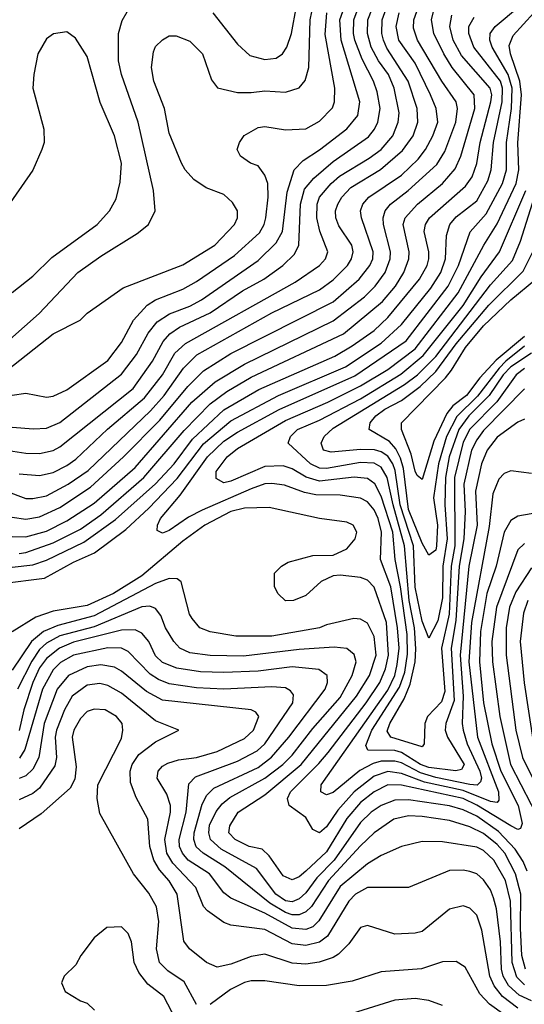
# Model space of a CAD drawing. Header units: inches. Extents: x 1793389 to 1900389, y 320802 to 470796.
# Tile 449 of 656: x 1843372 to 1844849, y 446528 to 449410. Entities that reach past the tile are written whole.
import ezdxf

# ---------------------------------------------------------------- set-up
doc = ezdxf.new("R2010")
doc.units = ezdxf.units.IN
doc.header["$MEASUREMENT"] = 0
doc.layers.add('B8444', color=7, linetype='Continuous')

msp = doc.modelspace()

# ---------------------------------------------------------------- linework, layer by layer
at = {"layer": 'B8444', "color": 2}
for points, elevation in [([(1843313.1, 448153.1), (1843390, 448141.1), (1843430, 448140.3), (1843470, 448148.7), (1843490, 448159.5), (1843704.2, 448330), (1843761.1, 448410), (1843792.5, 448467.5), (1843811.6, 448490), (1843839.5, 448510), (1843930, 448551.6), (1844024, 448616), (1844087, 448650), (1844142, 448690), (1844176.2, 448723.8), (1844189.7, 448750.3), (1844194.5, 448870), (1844206.3, 448913.7), (1844233.5, 448946.5), (1844290, 448995.3), (1844392.7, 449067.3), (1844410.8, 449089.2), (1844420.5, 449110), (1844427.1, 449150), (1844418.4, 449198.4), (1844408.3, 449230), (1844374.4, 449294.4), (1844352.9, 449350), (1844348.8, 449370), (1844349.8, 449410), (1844371.4, 449468.6)], 426), ([(1843350, 448217.6), (1843412.5, 448212.5), (1843450, 448214.4), (1843490, 448230.4), (1843670, 448372.4), (1843714.3, 448430), (1843747.9, 448492.1), (1843774.8, 448525.2), (1843810.8, 448549.2), (1843870, 448571.6), (1843904.5, 448590), (1844070, 448704.9), (1844123, 448757), (1844141.7, 448790), (1844154.7, 448905.3), (1844175.6, 448970), (1844201.8, 448998.2), (1844250, 449028.7), (1844330, 449090.4), (1844362.4, 449130), (1844367.8, 449170), (1844312.8, 449350), (1844308.8, 449410), (1844330.8, 449470)], 430), ([(1843350, 447896.9), (1843390, 447896.5), (1843450, 447912.4), (1843510, 447942.7), (1843590, 447994.3), (1843710, 448099.5), (1843876.4, 448290), (1843944.2, 448350), (1844030, 448401.5), (1844290, 448528.8), (1844381.3, 448598.7), (1844412.8, 448630), (1844441.7, 448670), (1844456.4, 448710), (1844457.7, 448730), (1844436.9, 448810), (1844435.8, 448830), (1844442.4, 448850), (1844457.6, 448870), (1844509.8, 448910.2), (1844593.5, 448986.5), (1844616.3, 449023.7), (1844648.6, 449110), (1844653.5, 449150), (1844649.7, 449170), (1844608.3, 449230), (1844536.9, 449350), (1844525.2, 449385.2), (1844526, 449410), (1844547.6, 449470)], 410), ([(1843370, 448080.3), (1843430, 448075.8), (1843470, 448084.2), (1843510, 448104.6), (1843536.6, 448123.4), (1843629, 448211), (1843737.3, 448302.7), (1843789.8, 448370), (1843826.6, 448433.4), (1843857.5, 448462.5), (1844178.6, 448641.4), (1844249.4, 448690), (1844267, 448710), (1844274, 448730), (1844250.9, 448790.9), (1844242.3, 448830), (1844243.1, 448870), (1844249.7, 448890), (1844283.5, 448930), (1844308.3, 448951.7), (1844395.6, 449004.4), (1844430, 449030.3), (1844464.7, 449070), (1844480.5, 449110), (1844482.7, 449137.3), (1844468.5, 449210), (1844452.1, 449250), (1844422.7, 449290), (1844401.4, 449330), (1844389.8, 449370), (1844390.8, 449410), (1844415.1, 449470)], 422), ([(1843290, 448428.4), (1843429.5, 448550), (1843542.7, 448670), (1843610, 448718), (1843715.9, 448784.1), (1843749.3, 448810.7), (1843769, 448850), (1843763.7, 448910), (1843718.7, 449110), (1843669.7, 449249.7), (1843661.6, 449290), (1843660.9, 449370), (1843672.1, 449407.9), (1843686.8, 449433.2)], 442), ([(1843330, 448030.3), (1843390, 448008.5), (1843410, 448008.7), (1843450, 448016.5), (1843514, 448050), (1843572.8, 448090), (1843754.6, 448265.4), (1843794.5, 448310), (1843851.2, 448390), (1843890.7, 448429.3), (1844110, 448551.6), (1844250, 448618.7), (1844290, 448648.5), (1844331.5, 448690), (1844343, 448710), (1844348, 448730), (1844344.7, 448750), (1844306.6, 448806.6), (1844298, 448830), (1844296.3, 448850), (1844303, 448870), (1844314.7, 448890), (1844341.5, 448918.5), (1844428.2, 448971.8), (1844493.2, 449026.8), (1844524, 449070), (1844537.7, 449110), (1844536, 449150), (1844509.8, 449230), (1844447.1, 449327.1), (1844437.2, 449350), (1844431.9, 449370), (1844433.1, 449410), (1844447.7, 449450)], 418), ([(1843335.8, 448384.2), (1843470, 448490.5), (1843549.3, 448530.7), (1843570, 448551.3), (1843675.1, 448624.9), (1843850, 448692.7), (1843943.7, 448750), (1844000.9, 448810), (1844009.4, 448830), (1844009.3, 448850), (1843995.3, 448875.3), (1843970, 448898), (1843918, 448918), (1843882, 448942), (1843856, 448970), (1843846, 448990), (1843810, 449078), (1843796, 449150), (1843764.5, 449230), (1843758, 449270), (1843764.1, 449315.9), (1843770, 449331.3), (1843790, 449351), (1843810, 449362.8), (1843830, 449362.8), (1843870, 449346.8), (1843906.8, 449310), (1843933.7, 449233.7), (1843950.9, 449210.9), (1844010, 449197.3), (1844050, 449197.1), (1844090, 449201.6), (1844150, 449198), (1844190, 449210.8), (1844207.6, 449232.4), (1844218.7, 449270), (1844222.7, 449410), (1844227, 449433)], 438), ([(1843350, 448310.4), (1843390, 448316.3), (1843450, 448304.9), (1843470, 448308), (1843510, 448326), (1843630, 448412.7), (1843670, 448464.9), (1843705.6, 448530), (1843745.6, 448574.4), (1843769.8, 448590.2), (1843850, 448621.1), (1843890, 448643.7), (1844000.6, 448719.4), (1844074.1, 448785.9), (1844087.8, 448810), (1844093, 448830), (1844099.7, 448890), (1844098.4, 448930), (1844090, 448955.3), (1844070, 448982), (1844048, 448990), (1844018, 449010), (1844008.7, 449030), (1844015.3, 449050), (1844029.4, 449070.6), (1844070, 449094), (1844090, 449097.3), (1844150, 449087.7), (1844210, 449090.7), (1844250, 449113.4), (1844287.8, 449152.2), (1844293.6, 449170), (1844294.7, 449210), (1844266.7, 449366.7), (1844270.8, 449430)], 434), ([(1843350, 447953.7), (1843390, 447947.7), (1843430, 447954.3), (1843490, 447982.3), (1843578.9, 448041.1), (1843676.3, 448130), (1843782.4, 448237.6), (1843864, 448336), (1843910, 448381.7), (1843990, 448432.7), (1844290, 448583.6), (1844366, 448650), (1844397.4, 448690), (1844405.4, 448710), (1844406.9, 448730), (1844373, 448830), (1844369.6, 448850), (1844376.2, 448870), (1844394.5, 448890), (1844490, 448955.3), (1844538.7, 449001.3), (1844560.5, 449030), (1844582, 449070), (1844595.8, 449110), (1844591.3, 449150), (1844575.1, 449190), (1844530, 449282.9), (1844482.3, 449350), (1844474.5, 449390), (1844483.1, 449430)], 414), ([(1843370, 447847.1), (1843390, 447850.2), (1843470, 447878.2), (1843550, 447918.5), (1843610, 447960.8), (1843735.4, 448070), (1843853.1, 448206.9), (1843930, 448285.2), (1843978.9, 448321.1), (1844050, 448363.6), (1844319.6, 448490), (1844434.6, 448585.5), (1844472.6, 448630), (1844496.9, 448670), (1844511.1, 448710), (1844512.4, 448730), (1844494.3, 448810), (1844500.5, 448830), (1844536.9, 448870), (1844610, 448930.3), (1844647, 448973), (1844663.5, 449010), (1844704.8, 449150), (1844703, 449190), (1844638.3, 449270), (1844613.5, 449310), (1844584, 449370), (1844577.7, 449410), (1844587.1, 449450)], 406), ([(1844850, 448240.9), (1844830, 448231.8), (1844770, 448187.8), (1844740.3, 448150), (1844723.6, 448110), (1844706.5, 448030), (1844711, 447930), (1844687.1, 447810), (1844661.4, 447550), (1844670.8, 447430), (1844667.2, 447350), (1844670.2, 447330), (1844682, 447290), (1844719.4, 447210), (1844723.9, 447190), (1844721.1, 447178.9), (1844711, 447169), (1844690, 447170.7), (1844590, 447191.6), (1844545, 447205), (1844490, 447234.3), (1844470, 447239.8), (1844430, 447239.8), (1844407, 447233), (1844367.7, 447212.3), (1844290, 447147.8), (1844270, 447140.9), (1844254, 447150), (1844254.5, 447170), (1844450, 447447.7), (1844470.6, 447490), (1844477.3, 447522.7), (1844482.7, 447570), (1844478.5, 447630), (1844458.5, 447750), (1844428, 447830), (1844430.8, 447910), (1844421.8, 447950), (1844410, 447975.1), (1844390, 447998.7), (1844370, 448009.7), (1844310, 448017.7), (1844238.9, 448018.9), (1844205.6, 448025.6), (1844147, 448047), (1844110, 448052.6), (1844090, 448051.1), (1844050, 448036.8), (1843905.8, 447974.2), (1843866.1, 447953.9), (1843810, 447914.5), (1843790, 447907), (1843774.6, 447914.6), (1843775.1, 447930), (1843784.2, 447950), (1843842, 448018), (1843921.5, 448130), (1843970, 448175.8), (1844010, 448202.4), (1844131.3, 448268.7), (1844353, 448367), (1844503.5, 448470), (1844626.4, 448630), (1844656.4, 448690), (1844690.9, 448789.1), (1844737.9, 448842.1), (1844785.3, 448930), (1844797.2, 448970), (1844796.8, 449050), (1844811.9, 449150), (1844813.7, 449210), (1844802.2, 449250), (1844754.8, 449330), (1844748.3, 449350), (1844749.7, 449370), (1844763.6, 449390), (1844835.4, 449450)], 394), ([(1843937.3, 449430), (1844010, 449338.8), (1844045.3, 449305.3), (1844090, 449293), (1844122.5, 449297.5), (1844141.2, 449310), (1844154.5, 449330), (1844167.8, 449370), (1844182.3, 449450)], 442), ([(1844850, 448329.6), (1844730, 448206.9), (1844710, 448180.5), (1844695, 448150), (1844672.1, 448050), (1844675.8, 447970), (1844672.5, 447890), (1844658.9, 447810), (1844648.6, 447651.4), (1844634.8, 447570), (1844643.5, 447416.5), (1844619.5, 447350), (1844617.6, 447330), (1844624.9, 447310), (1844672.9, 447230), (1844665.2, 447214.8), (1844648.5, 447211.5), (1844570, 447220.5), (1844545.1, 447230), (1844490, 447264.5), (1844470, 447270.6), (1844391.7, 447271.7), (1844384.9, 447284.9), (1844403.1, 447330), (1844484.1, 447455.9), (1844500, 447500), (1844507.5, 447552.5), (1844506.7, 447610), (1844487.3, 447750), (1844471.4, 447830), (1844464.1, 447910), (1844430, 448015.1), (1844411.5, 448051.5), (1844390, 448066.6), (1844350.8, 448070.8), (1844250, 448059.3), (1844210.6, 448070.6), (1844170, 448095.4), (1844143.7, 448103.7), (1844090, 448102.3), (1843990, 448058.7), (1843970, 448054.5), (1843947.3, 448067.3), (1843947.3, 448087.3), (1843979.6, 448130), (1844010, 448154.6), (1844150, 448236.2), (1844274, 448290), (1844370, 448337.8), (1844450, 448386.2), (1844530, 448446.9), (1844655.5, 448610), (1844731.1, 448750), (1844770, 448812.7), (1844825.3, 448930), (1844832.9, 448970), (1844830.6, 449049.4), (1844841.2, 449190), (1844836.5, 449230), (1844808.7, 449310), (1844805.2, 449334.8), (1844816.3, 449363.7), (1844876.9, 449430)], 390), ([(1843321, 447759), (1843444.9, 447775.1), (1843530, 447822), (1843590.8, 447849.2), (1843682.9, 447917.1), (1843750, 447980.3), (1843833, 448067), (1843910, 448167.9), (1843990, 448236.1), (1844129.8, 448310.2), (1844326.1, 448393.9), (1844430, 448462.7), (1844490, 448518), (1844576, 448624), (1844605.1, 448670), (1844618.7, 448710), (1844621.5, 448778.6), (1844631.5, 448810), (1844650, 448832.4), (1844710, 448879.5), (1844742.2, 448937.8), (1844752, 448970), (1844758.8, 449050), (1844784.5, 449170), (1844785.2, 449210), (1844779.4, 449230), (1844701.7, 449330), (1844687.1, 449370), (1844686.9, 449390), (1844702.8, 449417.2)], 398), ([(1843350, 447807.3), (1843410, 447814.2), (1843450, 447828), (1843559.9, 447880.1), (1843652.7, 447947.3), (1843770, 448051.5), (1843823.9, 448110), (1843878.2, 448181.8), (1843970, 448267.9), (1844072.3, 448327.7), (1844294.7, 448425.3), (1844345.1, 448454.9), (1844410, 448500.3), (1844450, 448538), (1844542.6, 448650), (1844565.1, 448690), (1844569.7, 448710), (1844569.7, 448730), (1844556.3, 448790), (1844559.7, 448810), (1844571.6, 448830), (1844677, 448923), (1844696.9, 448950), (1844710.7, 448989.3), (1844720.3, 449050), (1844751.6, 449170), (1844754.2, 449190), (1844749.7, 449210), (1844665.6, 449305.6), (1844641.5, 449350), (1844631.1, 449390), (1844636.8, 449423.2)], 402), ([(1843350, 448611), (1843410, 448658.8), (1843466.3, 448713.7), (1843599.3, 448810), (1843635.1, 448850), (1843654.9, 448885.1), (1843665.8, 448934.2), (1843669.6, 448989.6), (1843649.6, 449069.6), (1843607.6, 449167.6), (1843570, 449302), (1843535.5, 449355.5), (1843510, 449374), (1843471, 449369), (1843450, 449354), (1843424.9, 449310), (1843413, 449250), (1843410.5, 449210), (1843442.8, 449090), (1843444, 449050), (1843437.3, 449030), (1843410.3, 448969.7), (1843328.8, 448851.2)], 446), ([(1844850, 448388.6), (1844825.5, 448370), (1844768.5, 448291.5), (1844690, 448210.9), (1844670, 448173.3), (1844644.6, 448070), (1844645.7, 447870), (1844635.3, 447810), (1844628.9, 447670), (1844607, 447570), (1844616.4, 447443.6), (1844607, 447413), (1844566, 447370), (1844558.3, 447350), (1844556.3, 447290), (1844550, 447281.2), (1844459, 447310), (1844447.4, 447327.4), (1844455.4, 447350), (1844497.8, 447422.2), (1844515.4, 447464.6), (1844529.9, 447530), (1844532, 447568), (1844527.6, 447630), (1844512.7, 447710), (1844498.5, 447870), (1844465, 447990), (1844447.9, 448070), (1844430, 448100.4), (1844410, 448111.9), (1844370, 448113.8), (1844270, 448095.8), (1844250, 448097.2), (1844223, 448110), (1844158, 448170), (1844165.1, 448190), (1844185.1, 448210), (1844250, 448238), (1844370, 448299.7), (1844488, 448372), (1844553, 448427), (1844670, 448572.9), (1844722.9, 448657.1), (1844776.9, 448730), (1844854, 448910)], 386), ([(1844870, 448433.6), (1844810, 448393.7), (1844787.4, 448370), (1844746.8, 448310), (1844686.5, 448250), (1844657.7, 448210), (1844629.6, 448130.4), (1844618.3, 448070), (1844616.6, 447990), (1844623.3, 447890), (1844610.8, 447810), (1844610, 447717.2), (1844596.3, 447650), (1844570, 447599), (1844550, 447649.3), (1844530, 447749.2), (1844524.7, 447870), (1844485.9, 447990), (1844471.7, 448090), (1844464.8, 448110), (1844450, 448132), (1844430, 448144.8), (1844410.6, 448150.6), (1844370, 448152.1), (1844284.2, 448144.2), (1844261.2, 448150), (1844254.5, 448170), (1844263.6, 448190), (1844290, 448214.6), (1844498.3, 448341.7), (1844536.8, 448370), (1844590, 448423.6), (1844750, 448633.4), (1844815, 448705), (1844838.6, 448761.4), (1844885.4, 448910)], 382), ([(1844850, 448453.9), (1844795.5, 448410), (1844775.5, 448390), (1844712.5, 448307.5), (1844651.9, 448248.1), (1844621.5, 448190), (1844597.7, 448110), (1844583.5, 448010), (1844594.8, 447930), (1844592.7, 447870), (1844590, 447857.2), (1844570, 447842.7), (1844550, 447877.6), (1844510, 447976.2), (1844495.9, 448095.9), (1844486.8, 448126.8), (1844473.3, 448153.3), (1844454.8, 448174.8), (1844395.1, 448210), (1844397.6, 448230), (1844414.7, 448250), (1844441.3, 448270), (1844490, 448295.5), (1844544.1, 448335.9), (1844590, 448379.7), (1844650, 448460.7), (1844745.5, 448574.5), (1844845.8, 448674.2), (1844874.5, 448730)], 378), ([(1844850, 448482.6), (1844766.8, 448413.2), (1844718.8, 448361.2), (1844679.7, 448310), (1844640, 448280), (1844622.8, 448257.2), (1844584.1, 448175.9), (1844550, 448064), (1844536, 448076), (1844530, 448088), (1844518.4, 448138.4), (1844489.6, 448210), (1844489.5, 448230), (1844618.3, 448361.7), (1844636.4, 448383.6), (1844676.8, 448450), (1844730, 448513.4), (1844810, 448590.2), (1844883.5, 448650)], 374), ([(1844870, 448081.2), (1844810, 448089), (1844790, 448081.2), (1844775.2, 448064.8), (1844757.6, 448022.4), (1844746.8, 447926.8), (1844694.4, 447645.6), (1844686.9, 447530), (1844712, 447310), (1844773.4, 447150), (1844775.1, 447124.9), (1844770, 447118), (1844750, 447121), (1844670, 447153.8), (1844557.6, 447177.6), (1844490, 447203.4), (1844450, 447208.9), (1844410, 447195.1), (1844351.6, 447150), (1844303.7, 447096.3), (1844270, 447047.3), (1844250, 447029.4), (1844230, 447039), (1844210, 447074), (1844160.7, 447110), (1844155.6, 447130), (1844164.7, 447150), (1844247.8, 447232.2), (1844275, 447265), (1844386.6, 447410), (1844426.6, 447470), (1844442.5, 447510), (1844452.2, 447550), (1844445.5, 447645.5), (1844410, 447749.2), (1844390, 447769.4), (1844370, 447777), (1844310, 447784), (1844290, 447782), (1844254.4, 447765.6), (1844210, 447724), (1844174, 447710), (1844150, 447709), (1844128.9, 447728.9), (1844118, 447750), (1844118, 447790), (1844138, 447810), (1844158, 447822), (1844230, 447841), (1844290, 447842), (1844330, 447861), (1844354, 447890), (1844359, 447910), (1844348.7, 447930), (1844330, 447939.3), (1844250, 447949.3), (1844102, 447982), (1844030, 447980.4), (1843990, 447969.8), (1843914.4, 447930), (1843850, 447883.5), (1843730, 447781.7), (1843646.4, 447730), (1843570, 447695.4), (1843470, 447678.7), (1843419.2, 447660.8), (1843350, 447618)], 398), ([(1844892.3, 447967.7), (1844830, 447957), (1844810, 447943.7), (1844790.2, 447909.8), (1844767.2, 447810), (1844739.3, 447730), (1844721.1, 447618.9), (1844718.4, 447530), (1844730.2, 447410), (1844754.7, 447290), (1844781, 447210), (1844831.2, 447110), (1844842.8, 447057.2), (1844838, 447042), (1844830, 447039.3), (1844810, 447049.7), (1844710.4, 447110.4), (1844670, 447129.8), (1844490, 447168.8), (1844450, 447169.8), (1844410, 447149.8), (1844370, 447118.5), (1844330, 447071.2), (1844270, 446974), (1844210, 446916.9), (1844190, 446900.5), (1844170, 446891.6), (1844143.5, 446903.5), (1844102, 446962), (1844081.5, 446981.5), (1844044, 446990), (1844002.7, 447010), (1843984.5, 447030), (1843987, 447050), (1844012, 447090), (1844090, 447141.1), (1844196, 447230), (1844358.2, 447430), (1844396.1, 447490), (1844415.8, 447550), (1844410, 447604), (1844390, 447643.7), (1844370, 447655.1), (1844350, 447657), (1844270, 447638.4), (1844250, 447629.7), (1844110, 447605.4), (1844004.9, 447604.9), (1843930, 447618), (1843899, 447630), (1843876.6, 447656.6), (1843869.4, 447670), (1843844.7, 447764.7), (1843832.7, 447772.7), (1843810, 447774.5), (1843770, 447759.1), (1843590, 447664.8), (1843483.5, 447636.5), (1843441.4, 447618.6), (1843406.3, 447590), (1843350, 447505.6)], 402), ([(1844850, 447876.2), (1844830, 447858), (1844768.2, 447690), (1844754.2, 447590), (1844756.2, 447530), (1844777.2, 447370), (1844809.3, 447230), (1844930, 446995.5)], 406), ([(1844870, 447805.1), (1844824.8, 447735.2), (1844806.4, 447690), (1844796.2, 447630), (1844796.5, 447550), (1844824.2, 447330), (1844843.9, 447250), (1844913.8, 447110)], 410), ([(1844859.5, 447710), (1844847.3, 447672.7), (1844837.3, 447590), (1844848.5, 447468.5), (1844875.8, 447290)], 414), ([(1844857.7, 446917.7), (1844845.7, 446945.7), (1844822.1, 446982.1), (1844773.5, 447033.5), (1844710, 447078), (1844670, 447097.1), (1844630, 447108.8), (1844510, 447126.6), (1844470, 447125.1), (1844430.5, 447110), (1844401.3, 447090), (1844370, 447059.7), (1844292.3, 446950), (1844242, 446898), (1844210, 446854.3), (1844190, 446836.4), (1844170, 446827.8), (1844150, 446830.9), (1844121.7, 446850), (1844065.2, 446925.2), (1843962, 446982), (1843931, 447010), (1843925.6, 447030), (1843927.6, 447052.4), (1843947.5, 447092.5), (1843965.1, 447114.9), (1843986.9, 447133.1), (1844090, 447189.2), (1844142.6, 447230), (1844170, 447257), (1844230, 447335.3), (1844310, 447425.3), (1844345.1, 447490), (1844356.9, 447530), (1844351.3, 447551.3), (1844330, 447569.5), (1844292.9, 447572.9), (1844190, 447566), (1844027.2, 447547.2), (1843930, 447548.5), (1843870, 447556.3), (1843840.9, 447570), (1843822.9, 447590), (1843798.7, 447630), (1843785.4, 447665.4), (1843770, 447686.6), (1843752.8, 447692.8), (1843730, 447691), (1843590, 447632.9), (1843490, 447606.5), (1843450, 447584.8), (1843430, 447566), (1843407.5, 447532.5), (1843365.5, 447450)], 406), ([(1844852.9, 446630), (1844842.4, 446670), (1844837.7, 446750), (1844838.7, 446850), (1844824, 446910), (1844792.7, 446970), (1844770, 446995.3), (1844730, 447027.6), (1844690, 447047.1), (1844630, 447065.4), (1844550, 447077.3), (1844510, 447079.7), (1844467.3, 447070), (1844410, 447029.6), (1844370, 446991.5), (1844276.5, 446890), (1844225.9, 446814.1), (1844210, 446798.3), (1844190, 446789.8), (1844170, 446789.8), (1844150, 446796.5), (1844103.9, 446823.9), (1843973, 446930), (1843909.6, 446970), (1843889, 446989), (1843881.5, 447010), (1843882.4, 447030), (1843906.3, 447113.7), (1843920.3, 447139.7), (1843940, 447160), (1844070, 447220.8), (1844109.1, 447250.9), (1844159.7, 447310), (1844266, 447450), (1844273.3, 447470), (1844272, 447490), (1844247.8, 447507.8), (1844170, 447516), (1844070, 447502.7), (1843970, 447498.5), (1843901.1, 447501.1), (1843831.9, 447511.9), (1843790, 447528.2), (1843770, 447547.6), (1843749.8, 447589.8), (1843730, 447614.5), (1843710, 447624.2), (1843670, 447622.7), (1843530, 447588), (1843488.7, 447570), (1843450, 447540.4), (1843430, 447512.8), (1843410.2, 447470), (1843383.8, 447390), (1843370, 447329.5)], 410), ([(1844850, 446584.2), (1844827.5, 446607.5), (1844813.7, 446650), (1844808.8, 446830), (1844793.8, 446890), (1844760.5, 446950), (1844730, 446977.4), (1844710, 446988), (1844610, 447003.6), (1844550, 447004.5), (1844490, 446989.4), (1844430, 446963.6), (1844390, 446938.7), (1844310, 446872.6), (1844247.8, 446772.2), (1844230, 446754), (1844210, 446746.2), (1844170, 446750.8), (1844090, 446794.8), (1843990, 446838.7), (1843970, 446854), (1843927.8, 446910), (1843865.4, 446950), (1843848.6, 446970), (1843840.3, 446990), (1843838.8, 447010), (1843859.8, 447090), (1843867, 447173), (1843886.5, 447193.5), (1844010, 447239), (1844067.6, 447270), (1844089.7, 447290), (1844171.5, 447410), (1844173.4, 447433.4), (1844165.1, 447445.1), (1844150, 447453.6), (1844110, 447457.4), (1843969.8, 447449.8), (1843890, 447454.2), (1843810, 447466), (1843778, 447478), (1843754.1, 447494.1), (1843690, 447560.5), (1843669.7, 447569.7), (1843630, 447570.9), (1843530, 447549.8), (1843491.7, 447528.3), (1843470, 447506.6), (1843438.8, 447450), (1843386.9, 447273.1), (1843371.8, 447248.2)], 414), ([(1844870, 446537.7), (1844834.1, 446554.1), (1844802.9, 446582.9), (1844787.9, 446610), (1844782.9, 446630), (1844779.3, 446710), (1844767.5, 446807.5), (1844759.5, 446839.5), (1844750, 446862.7), (1844730, 446892), (1844710, 446909.5), (1844690, 446916.2), (1844670, 446920.7), (1844630, 446919.5), (1844510, 446869.3), (1844390, 446869.6), (1844355.5, 446850), (1844335.3, 446830), (1844273.1, 446726.9), (1844250, 446709.7), (1844210, 446699.8), (1844170, 446704.8), (1844090, 446746.6), (1843990, 446759.5), (1843970, 446767), (1843921.5, 446801.4), (1843910, 446814), (1843887.8, 446870), (1843820.5, 446940.5), (1843803.1, 446970), (1843797.2, 447010), (1843813.5, 447090), (1843813.7, 447110), (1843802.3, 447142.3), (1843774, 447190), (1843777, 447210), (1843790, 447224.9), (1843806.1, 447233.9), (1843836.6, 447243.4), (1843890, 447250.3), (1843950, 447267.6), (1844030, 447305.3), (1844056.2, 447330), (1844072, 447370), (1844063.2, 447383.2), (1844049.6, 447389.6), (1843790, 447418.3), (1843743, 447443), (1843670, 447503), (1843650, 447514.3), (1843610, 447521), (1843570, 447515.6), (1843514.9, 447490), (1843481.5, 447450), (1843443.8, 447350), (1843427.7, 447250), (1843410, 447216.2), (1843390, 447196.3), (1843370, 447188.3)], 418), ([(1844830, 446516.1), (1844785.7, 446550), (1844761.3, 446581.3), (1844748.6, 446610), (1844725.1, 446745.1), (1844710, 446789), (1844690, 446809.3), (1844670, 446816), (1844630, 446806), (1844550, 446741.2), (1844530, 446736), (1844470, 446732.7), (1844390, 446758), (1844370, 446752.7), (1844335.6, 446704.4), (1844305.5, 446674.5), (1844290, 446664.2), (1844249, 446651), (1844210, 446645.4), (1844170, 446648.2), (1844090, 446674), (1844050, 446667.3), (1843990, 446645.1), (1843950, 446636), (1843919, 446650), (1843868.7, 446690), (1843852.7, 446712.7), (1843832.6, 446850), (1843810, 446889.5), (1843781.5, 446921.5), (1843764.4, 446950), (1843753.3, 446990), (1843747, 447070), (1843712.8, 447132.8), (1843696.6, 447176.6), (1843695.1, 447210), (1843701.3, 447230), (1843721.1, 447258.9), (1843770, 447296.3), (1843838, 447330), (1843770, 447357), (1843670, 447438.9), (1843630, 447461.3), (1843606.5, 447466.5), (1843570, 447462), (1843525.7, 447430), (1843502.7, 447390), (1843479.6, 447330), (1843475.8, 447310), (1843479.6, 447250), (1843474.6, 447225.4), (1843430, 447160.5), (1843410, 447144.7), (1843370, 447126)], 422), ([(1843890, 446526.6), (1843853.7, 446593.7), (1843805.3, 446625.3), (1843781.6, 446650), (1843773, 446690), (1843779.7, 446770), (1843772.7, 446812.7), (1843750, 446853.2), (1843705.2, 446910), (1843606.3, 447086.3), (1843599.3, 447130), (1843601.2, 447170), (1843670, 447306), (1843674, 447330), (1843671.8, 447350), (1843655.1, 447370), (1843622, 447390), (1843590, 447391.8), (1843570, 447384.5), (1843550, 447364.5), (1843530.4, 447330), (1843525.7, 447310), (1843537.1, 447222.9), (1843533.2, 447186.8), (1843519.9, 447160.1), (1843434.4, 447085.6), (1843370, 447040.9)], 426), ([(1843840.4, 446460.4), (1843794, 446550), (1843746.9, 446586.9), (1843720.4, 446620.4), (1843707.3, 446650), (1843699.3, 446710), (1843690, 446735.3), (1843670, 446754), (1843627.1, 446752.9), (1843590, 446722), (1843551, 446670), (1843536.8, 446643.2), (1843502, 446610), (1843494, 446590), (1843505.4, 446565.4), (1843550, 446538), (1843570, 446531), (1843590.6, 446510.6)], 430), ([(1844830, 446468.3), (1844747.9, 446527.9), (1844718.7, 446558.7), (1844676.3, 446636.3), (1844650, 446652.7), (1844610, 446652.3), (1844548.1, 446631.9), (1844430, 446622.7), (1844344.9, 446595.1), (1844270, 446582.9), (1844190, 446581.3), (1844090, 446596.3), (1844050, 446596.3), (1844030, 446591.3), (1843989.1, 446570.9), (1843930, 446527)], 426), ([(1844610, 446523.7), (1844570, 446538.4), (1844530, 446544.2), (1844470, 446539.6), (1844330, 446496.2)], 430)]:
    msp.add_lwpolyline(points, dxfattribs=dict(at, elevation=elevation))

doc.saveas('drawing.dxf')
